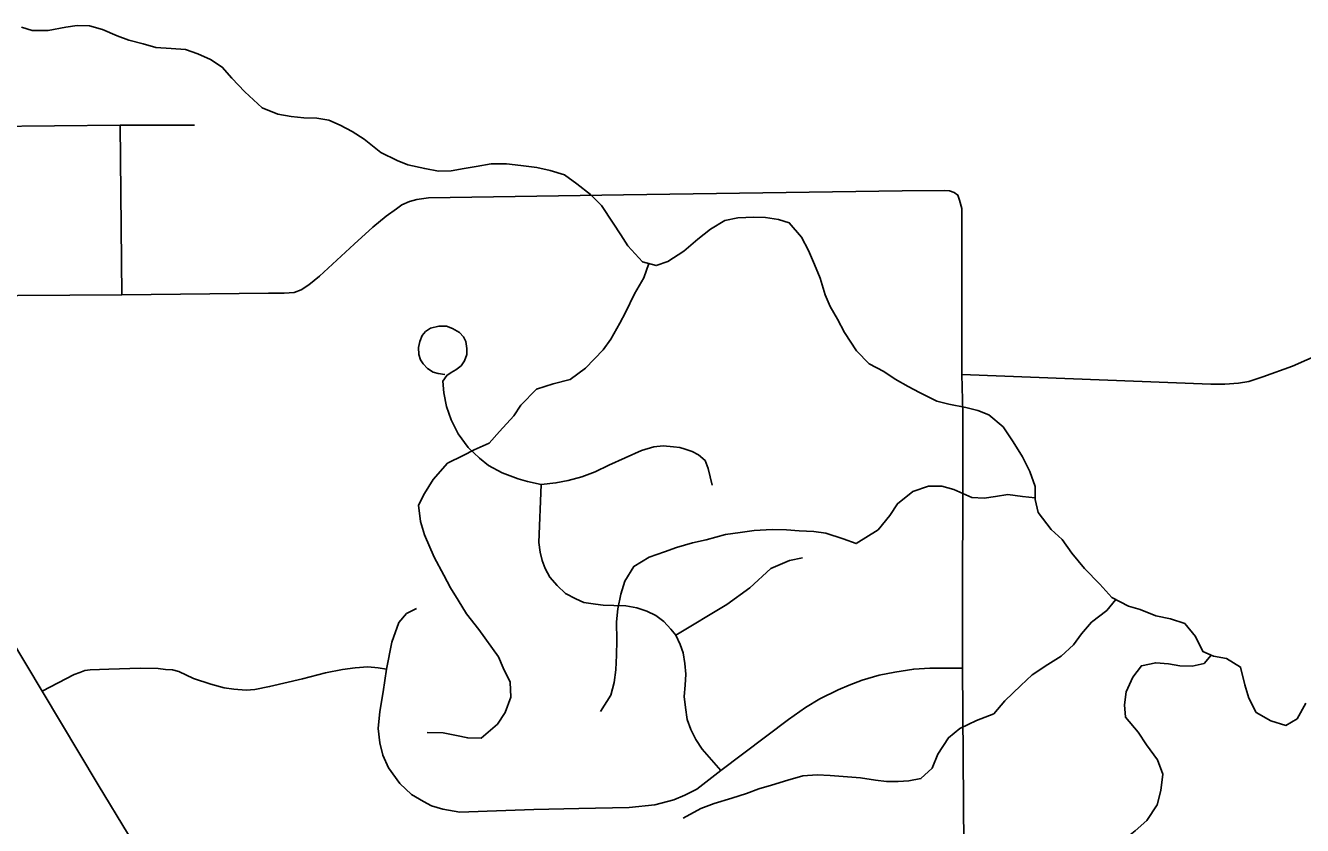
# Model space of a CAD drawing. Extents: x 0 to 34, y 0 to 22.
# Drawn here: x 4.531 to 5.653, y 18.908 to 19.611 of the extents above; entities that cross this region are included whole.
import ezdxf

# ---------------------------------------------------------------- set-up
doc = ezdxf.new("R2010")
doc.units = 0
for name, color, linetype in [('GM_X_City_Street', 7, 'Continuous'), ('GM_X_Minor_River', 7, 'Continuous'), ('GM_X_State_Route', 7, 'Continuous')]:
    doc.layers.add(name, color=color, linetype=linetype)

msp = doc.modelspace()

# ---------------------------------------------------------------- linework, layer by layer
at = {"layer": 'GM_X_City_Street'}
msp.add_line((4.6158, 19.3747), (4.6144, 19.5236), dxfattribs=at)
for points in [[(4.4986, 19.5226), (4.6144, 19.5236), (4.6796, 19.5238)], [(4.4785, 19.3736), (4.6158, 19.3747), (4.7446, 19.376), (4.7582, 19.3761), (4.7672, 19.3766), (4.7732, 19.3791), (4.7801, 19.3835), (4.7895, 19.3911), (4.8199, 19.4192), (4.8361, 19.4342), (4.848, 19.4438), (4.857, 19.4503), (4.8616, 19.4538), (4.8683, 19.4565), (4.8748, 19.4584), (4.8851, 19.46), (5.0565, 19.4625), (5.3012, 19.466), (5.3383, 19.4664), (5.3429, 19.466), (5.347, 19.4646), (5.35, 19.4623), (5.3516, 19.4579), (5.3535, 19.4505), (5.3535, 19.3047), (5.5722, 19.2962), (5.5845, 19.2962), (5.5967, 19.2971), (5.6057, 19.2985), (5.6179, 19.3026), (5.644, 19.3118), (5.6691, 19.3231)], [(4.8994, 19.3047), (4.8936, 19.3054), (4.8893, 19.3068), (4.8842, 19.31), (4.8803, 19.3139), (4.878, 19.3176), (4.8766, 19.3222), (4.8764, 19.3284), (4.8775, 19.3335), (4.8796, 19.3388), (4.8826, 19.3425), (4.887, 19.3452), (4.8943, 19.3471), (4.9008, 19.3471), (4.9063, 19.345), (4.9123, 19.3416), (4.9158, 19.3376), (4.9178, 19.3335), (4.9188, 19.3275), (4.9188, 19.3222), (4.9167, 19.3167), (4.9137, 19.3121), (4.9091, 19.3088), (4.9049, 19.3063), (4.9012, 19.3038), (4.8978, 19.2987), (4.8987, 19.2886), (4.9008, 19.2766), (4.9049, 19.2648), (4.9112, 19.2526), (4.9201, 19.2404), (4.9298, 19.2312), (4.9379, 19.2245), (4.9499, 19.2181), (4.9639, 19.213), (4.9722, 19.2105), (4.9842, 19.2079), (4.9971, 19.2093), (5.0077, 19.2116), (5.0197, 19.2146), (5.0314, 19.2192), (5.0434, 19.225), (5.0722, 19.2377), (5.083, 19.2409), (5.0913, 19.2418), (5.1003, 19.2411), (5.1058, 19.2404), (5.1107, 19.239), (5.1166, 19.237), (5.1224, 19.234), (5.1282, 19.2289), (5.1309, 19.222), (5.1342, 19.2073)], [(5.3585, 18.4586), (5.3541, 19.0464), (5.3546, 19.2713), (5.3535, 19.3047)], [(5.1418, 18.9565), (5.1256, 18.9753), (5.1199, 18.984), (5.1155, 18.9925), (5.1123, 19.0013), (5.1109, 19.0119), (5.1097, 19.0216), (5.1107, 19.0315), (5.1113, 19.0414), (5.1104, 19.0506), (5.1088, 19.06), (5.1063, 19.0674), (5.1024, 19.0755), (5.098, 19.0808), (5.0918, 19.0875), (5.0849, 19.0928), (5.0768, 19.0967), (5.068, 19.0997), (5.0584, 19.1013), (5.0478, 19.1017), (5.0385, 19.102), (5.0319, 19.1027), (5.0215, 19.1043), (5.0146, 19.1075), (5.0054, 19.1123), (4.998, 19.1193), (4.9918, 19.1266), (4.9876, 19.134), (4.9849, 19.1411), (4.9833, 19.1485), (4.9821, 19.157), (4.9842, 19.2079)], [(5.1024, 19.0755), (5.1471, 19.1024), (5.1673, 19.1172), (5.1859, 19.1342), (5.2021, 19.1412), (5.2137, 19.1435)], [(4.8746, 19.0991), (4.8658, 19.0946), (4.8591, 19.0868), (4.8529, 19.0695), (4.8481, 19.0456), (4.8453, 19.0257), (4.8425, 19.0084), (4.8409, 18.9935), (4.8423, 18.981), (4.845, 18.9702), (4.8501, 18.9589), (4.86, 18.9453), (4.8701, 18.9356), (4.8808, 18.9294), (4.8879, 18.9255), (4.8978, 18.9227), (4.9126, 18.9201), (4.9366, 18.9209), (4.9776, 18.9224), (5.0171, 18.9232), (5.0613, 18.924), (5.0838, 18.9263), (5.1007, 18.9308), (5.1102, 18.935), (5.1209, 18.9402), (5.1418, 18.9565), (5.2014, 19.0015), (5.2164, 19.0119), (5.2288, 19.0197), (5.245, 19.0276), (5.2546, 19.0315), (5.2662, 19.0359), (5.2811, 19.0405), (5.2947, 19.043), (5.3113, 19.0458), (5.3254, 19.0464), (5.3541, 19.0464)], [(4.5458, 19.0264), (4.574, 19.041), (4.579, 19.0428), (4.5833, 19.0444), (4.5879, 19.0451), (4.6042, 19.0456), (4.6322, 19.0465), (4.6478, 19.0462), (4.6541, 19.0455), (4.6603, 19.0451), (4.6658, 19.0435), (4.6787, 19.0375), (4.694, 19.0325), (4.7056, 19.0294), (4.7142, 19.028), (4.725, 19.0271), (4.7327, 19.0278), (4.7455, 19.0303), (4.7745, 19.0372), (4.7946, 19.0423), (4.8096, 19.0453), (4.8206, 19.0469), (4.8319, 19.0476), (4.8409, 19.0469), (4.8481, 19.0456)]]:
    msp.add_lwpolyline(points, dxfattribs=at)
at = {"layer": 'GM_X_Minor_River'}
for points in [[(4.5275, 19.6097), (4.537, 19.6068), (4.551, 19.6069), (4.5665, 19.6097), (4.5764, 19.6113), (4.5874, 19.611), (4.5987, 19.6077), (4.6117, 19.6021), (4.6219, 19.5984), (4.6344, 19.5951), (4.6455, 19.5921), (4.6591, 19.5911), (4.6716, 19.5901), (4.6826, 19.5864), (4.6936, 19.5815), (4.7039, 19.5748), (4.7123, 19.565), (4.7238, 19.5529), (4.7391, 19.539), (4.7527, 19.5334), (4.7645, 19.5312), (4.7755, 19.5302), (4.7869, 19.5299), (4.7975, 19.5281), (4.8074, 19.5236), (4.818, 19.518), (4.8287, 19.5113), (4.8432, 19.4996), (4.8576, 19.4926), (4.8671, 19.4888), (4.8819, 19.4856), (4.894, 19.4834), (4.905, 19.4835), (4.9164, 19.4855), (4.927, 19.4875), (4.9402, 19.4898), (4.9535, 19.4896), (4.9663, 19.4882), (4.9804, 19.4864), (4.9921, 19.4838), (5.0047, 19.4801), (5.0153, 19.4723), (5.0275, 19.4629), (5.0371, 19.4531), (5.0474, 19.4376), (5.054, 19.4274), (5.0601, 19.4176), (5.0731, 19.4037), (5.0852, 19.4003), (5.0954, 19.4038), (5.1094, 19.4131), (5.1218, 19.4234), (5.1327, 19.4323), (5.1455, 19.44), (5.1569, 19.4423), (5.1709, 19.4428), (5.1811, 19.4426), (5.1925, 19.4407), (5.202, 19.4378), (5.2127, 19.4254), (5.2188, 19.4136), (5.2242, 19.4012), (5.2292, 19.3894), (5.2335, 19.3747), (5.2378, 19.3644), (5.2443, 19.3531), (5.2505, 19.3414), (5.2612, 19.3255), (5.2723, 19.3139), (5.2852, 19.3071), (5.2951, 19.3004)], [(5.0787, 19.4021), (5.0744, 19.3896), (5.0661, 19.3755), (5.0583, 19.3591), (5.0531, 19.3496), (5.0453, 19.3358), (5.0385, 19.3263), (5.0231, 19.3102), (5.0096, 19.3002), (4.9945, 19.2963), (4.9801, 19.2916), (4.9662, 19.2778), (4.9602, 19.2683), (4.9475, 19.2545), (4.9385, 19.2442), (4.9253, 19.2384), (4.9155, 19.2333), (4.9019, 19.2268), (4.8891, 19.2122), (4.8816, 19.2), (4.8764, 19.1897), (4.8781, 19.1753), (4.8816, 19.1636)], [(5.2951, 19.3004), (5.3065, 19.294), (5.3164, 19.2888), (5.3317, 19.2813), (5.3423, 19.2784), (5.3571, 19.2755), (5.3677, 19.2729), (5.3772, 19.2692), (5.3898, 19.2587), (5.3986, 19.2454), (5.407, 19.2322), (5.4132, 19.2194), (5.4179, 19.2061), (5.418, 19.1947), (5.4207, 19.1834), (5.4322, 19.1683)], [(5.418, 19.1962), (5.407, 19.1973), (5.3941, 19.1991), (5.3831, 19.1975), (5.3733, 19.1959), (5.3623, 19.1965), (5.3467, 19.2036), (5.3361, 19.2066), (5.3243, 19.2065), (5.3107, 19.2018), (5.2972, 19.191), (5.2905, 19.1807), (5.28, 19.1681)], [(4.8816, 19.1636), (4.8901, 19.1442), (4.8986, 19.1283), (4.9044, 19.117), (4.9113, 19.1064), (4.9186, 19.0943), (4.9294, 19.0804), (4.9467, 19.0566), (4.9506, 19.0467), (4.9568, 19.0343), (4.9573, 19.021), (4.9524, 19.0076), (4.9457, 18.9973), (4.9314, 18.985), (4.9196, 18.9853), (4.9097, 18.9875), (4.898, 18.9896), (4.8839, 18.9899)], [(5.28, 19.1681), (5.2608, 19.156), (5.2494, 19.1601), (5.2341, 19.1653), (5.2235, 19.1667), (5.2106, 19.1673), (5.1996, 19.168), (5.187, 19.1683), (5.1711, 19.1674), (5.159, 19.1657), (5.1461, 19.1641), (5.1291, 19.1594), (5.1169, 19.1566), (5.1029, 19.1527), (5.0923, 19.1488), (5.0791, 19.1441), (5.0655, 19.136), (5.0577, 19.123), (5.054, 19.1115), (5.0514, 19.0986), (5.0504, 19.0872), (5.0505, 19.0708), (5.0503, 19.0579), (5.0496, 19.045), (5.0482, 19.034), (5.0453, 19.0229), (5.0363, 19.0084)], [(5.4322, 19.1683), (5.4418, 19.1596), (5.4502, 19.1475), (5.4613, 19.134), (5.4747, 19.1204), (5.4855, 19.1087), (5.5, 19.1009), (5.5102, 19.098), (5.524, 19.0924), (5.5369, 19.0898), (5.5494, 19.0858), (5.559, 19.0745), (5.5652, 19.0612), (5.5747, 19.0571), (5.5861, 19.055), (5.5984, 19.0475), (5.6023, 19.0319), (5.6058, 19.0202), (5.612, 19.0077), (5.625, 19.0002), (5.6383, 18.9962), (5.6481, 19.002), (5.6559, 19.0157)], [(5.4889, 19.1069), (5.481, 19.0973), (5.4675, 19.0869), (5.4588, 19.0766), (5.4517, 19.067), (5.4408, 19.057), (5.4291, 19.0497), (5.4155, 19.0408), (5.4053, 19.0312), (5.3914, 19.0178), (5.3817, 19.0063), (5.3665, 19.0005), (5.3518, 18.9935), (5.342, 18.9854), (5.3326, 18.9709), (5.3274, 18.9587), (5.3176, 18.9495), (5.307, 18.9475), (5.2976, 18.947), (5.2873, 18.9469), (5.2778, 18.948), (5.2645, 18.9501), (5.2379, 18.9522), (5.2265, 18.9528), (5.214, 18.9519), (5.2008, 18.948), (5.1864, 18.9437), (5.1754, 18.9405), (5.1645, 18.9363), (5.1516, 18.9323), (5.1361, 18.9276), (5.1243, 18.9233), (5.1089, 18.9148)], [(5.5727, 19.058), (5.5664, 19.0506), (5.5558, 19.0482), (5.5452, 19.0485), (5.535, 19.0503), (5.5239, 19.0513), (5.5114, 19.0486), (5.5039, 19.0386), (5.498, 19.0256), (5.4966, 19.0142), (5.4974, 19.0036), (5.5085, 18.9904), (5.5159, 18.9791), (5.5255, 18.9659), (5.5301, 18.9534), (5.5284, 18.9389), (5.5251, 18.9263), (5.5161, 18.9126), (5.5059, 18.9037), (5.4957, 18.8953), (5.4852, 18.8891), (5.4742, 18.8844), (5.4487, 18.874)]]:
    msp.add_lwpolyline(points, dxfattribs=at)
at = {"layer": 'GM_X_State_Route'}
msp.add_lwpolyline([(4.6215, 18.9), (4.5951, 18.9439), (4.5458, 19.0264), (4.3659, 19.327), (4.3214, 19.3994)], dxfattribs=at)

doc.saveas('drawing.dxf')
